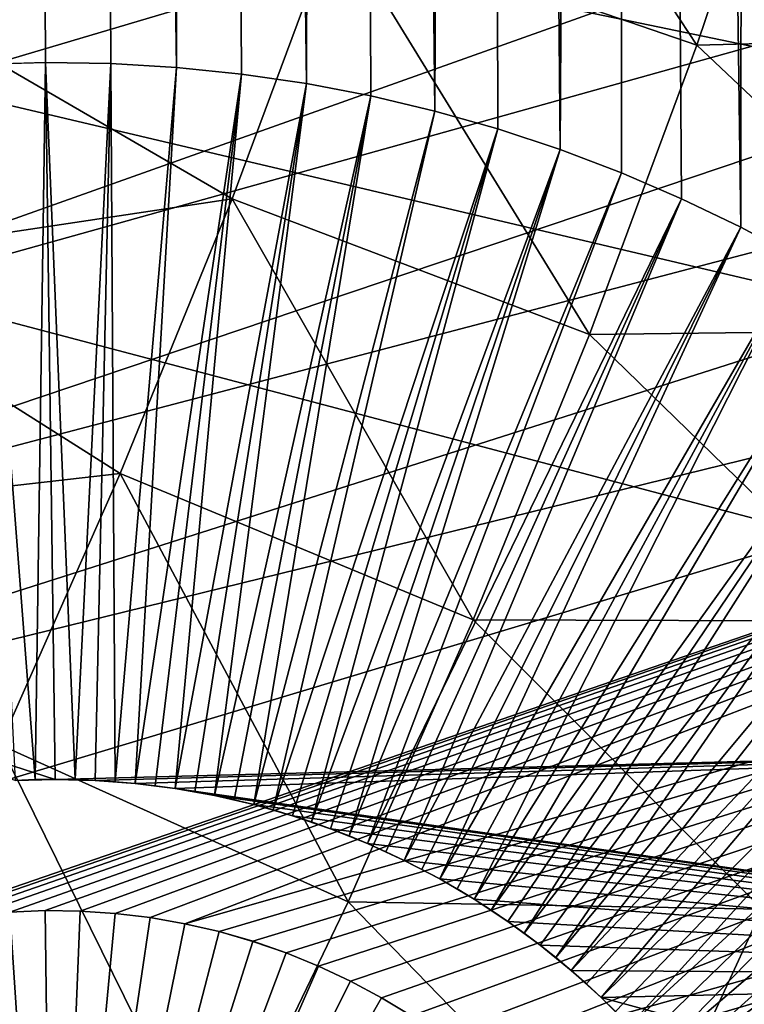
# Model space of a CAD drawing. Header units: millimetres. Extents: x -50 to 50, y -50 to 50.
# Tile 303 of 562: x 23.1 to 25, y -11.3 to -8.7. Entities that reach past the tile are written whole.
import ezdxf

# ---------------------------------------------------------------- set-up
doc = ezdxf.new("R2010")
doc.units = ezdxf.units.MM
doc.header["$LTSCALE"] = 65.185185
for name, color, linetype in [('1', 7, 'CONTINUOUS'), ('12', 7, 'CONTINUOUS'), ('2', 7, 'CONTINUOUS'), ('21', 7, 'CONTINUOUS'), ('37', 7, 'CONTINUOUS'), ('46', 7, 'CONTINUOUS'), ('81', 7, 'CONTINUOUS'), ('82', 7, 'CONTINUOUS'), ('83', 7, 'CONTINUOUS')]:
    doc.layers.add(name, color=color, linetype=linetype)

msp = doc.modelspace()

# ---------------------------------------------------------------- linework, layer by layer
at = {"layer": '1', "color": 7, "linetype": 'Continuous', "true_color": 0xf5f5f5}
for points in [[(23.179, -10.7472), (23.0726, -10.7499), (3, -4.2351), (23.179, -10.7472)], [(27.2459, -10.6406), (23.179, -10.7472), (3, -4.2351), (27.2459, -10.6406)], [(27.9218, -8.714), (27.7115, -9.3614), (3, -4.2351), (27.9218, -8.714)], [(27.7115, -9.3614), (27.4862, -10.0036), (3, -4.2351), (27.7115, -9.3614)], [(27.4862, -10.0036), (27.2459, -10.6406), (3, -4.2351), (27.4862, -10.0036)], [(23.2853, -10.7499), (23.179, -10.7472), (27.2459, -10.6406), (23.2853, -10.7499)], [(23.3914, -10.758), (23.2853, -10.7499), (27.2459, -10.6406), (23.3914, -10.758)], [(23.497, -10.7714), (23.3914, -10.758), (27.2459, -10.6406), (23.497, -10.7714)], [(26.991, -11.2716), (23.497, -10.7714), (27.2459, -10.6406), (26.991, -11.2716)], [(23.6017, -10.7902), (23.497, -10.7714), (26.991, -11.2716), (23.6017, -10.7902)], [(23.7053, -10.8142), (23.6017, -10.7902), (26.991, -11.2716), (23.7053, -10.8142)], [(23.8077, -10.8435), (23.7053, -10.8142), (26.991, -11.2716), (23.8077, -10.8435)], [(23.9083, -10.8779), (23.8077, -10.8435), (26.991, -11.2716), (23.9083, -10.8779)], [(24.0071, -10.9174), (23.9083, -10.8779), (26.991, -11.2716), (24.0071, -10.9174)], [(24.1038, -10.9618), (24.0071, -10.9174), (26.991, -11.2716), (24.1038, -10.9618)], [(24.1981, -11.0111), (24.1038, -10.9618), (26.991, -11.2716), (24.1981, -11.0111)], [(24.2898, -11.0651), (24.1981, -11.0111), (26.991, -11.2716), (24.2898, -11.0651)], [(24.3786, -11.1236), (24.2898, -11.0651), (26.991, -11.2716), (24.3786, -11.1236)], [(24.4644, -11.1866), (24.3786, -11.1236), (26.991, -11.2716), (24.4644, -11.1866)], [(24.5468, -11.2538), (24.4644, -11.1866), (26.991, -11.2716), (24.5468, -11.2538)], [(24.6258, -11.3251), (24.5468, -11.2538), (26.991, -11.2716), (24.6258, -11.3251)], [(26.7214, -11.8967), (24.6258, -11.3251), (26.991, -11.2716), (26.7214, -11.8967)], [(24.701, -11.4004), (24.6258, -11.3251), (26.7214, -11.8967), (24.701, -11.4004)]]:
    msp.add_3dface(points, dxfattribs=at)
at = {"layer": '12', "color": 7, "linetype": 'Continuous', "true_color": 0xf5f5f5}
for points in [[(23.0726, -10.7499), (23.179, -10.7472), (23.1257, -10.7479, 2.4), (23.0726, -10.7499)], [(23.0726, -10.7499, 2.4), (23.0726, -10.7499), (23.1257, -10.7479, 2.4), (23.0726, -10.7499, 2.4)], [(23.1257, -10.7479, 2.4), (23.179, -10.7472), (23.1789, -10.7472, 2.4), (23.1257, -10.7479, 2.4)], [(23.1789, -10.7472, 2.4), (23.179, -10.7472), (23.2321, -10.7479, 2.4), (23.1789, -10.7472, 2.4)], [(23.179, -10.7472), (23.2853, -10.7499), (23.2321, -10.7479, 2.4), (23.179, -10.7472)], [(23.2321, -10.7479, 2.4), (23.2853, -10.7499), (23.2853, -10.7499, 2.4), (23.2321, -10.7479, 2.4)], [(23.2853, -10.7499, 2.4), (23.2853, -10.7499), (23.3384, -10.7533, 2.4), (23.2853, -10.7499, 2.4)], [(23.2853, -10.7499), (23.3914, -10.758), (23.3384, -10.7533, 2.4), (23.2853, -10.7499)], [(23.3384, -10.7533, 2.4), (23.3914, -10.758), (23.3914, -10.758, 2.4), (23.3384, -10.7533, 2.4)], [(23.3914, -10.758), (23.497, -10.7714), (23.4442, -10.764, 2.4), (23.3914, -10.758)], [(23.3914, -10.758, 2.4), (23.3914, -10.758), (23.4442, -10.764, 2.4), (23.3914, -10.758, 2.4)], [(23.4442, -10.764, 2.4), (23.497, -10.7714), (23.4969, -10.7714, 2.4), (23.4442, -10.764, 2.4)], [(23.4969, -10.7714, 2.4), (23.497, -10.7714), (23.5494, -10.7801, 2.4), (23.4969, -10.7714, 2.4)], [(23.497, -10.7714), (23.6017, -10.7902), (23.5494, -10.7801, 2.4), (23.497, -10.7714)], [(23.5494, -10.7801, 2.4), (23.6017, -10.7902), (23.6017, -10.7902, 2.4), (23.5494, -10.7801, 2.4)], [(23.6017, -10.7902), (23.7053, -10.8142), (23.6536, -10.8015, 2.4), (23.6017, -10.7902)], [(23.6017, -10.7902, 2.4), (23.6017, -10.7902), (23.6536, -10.8015, 2.4), (23.6017, -10.7902, 2.4)], [(23.6536, -10.8015, 2.4), (23.7053, -10.8142), (23.7053, -10.8142, 2.4), (23.6536, -10.8015, 2.4)], [(23.7053, -10.8142), (23.8077, -10.8435), (23.7566, -10.8282, 2.4), (23.7053, -10.8142)], [(23.7053, -10.8142, 2.4), (23.7053, -10.8142), (23.7566, -10.8282, 2.4), (23.7053, -10.8142, 2.4)], [(23.7566, -10.8282, 2.4), (23.8077, -10.8435), (23.8076, -10.8435, 2.4), (23.7566, -10.8282, 2.4)], [(23.8076, -10.8435, 2.4), (23.8077, -10.8435), (23.8582, -10.8601, 2.4), (23.8076, -10.8435, 2.4)], [(23.8077, -10.8435), (23.9083, -10.8779), (23.8582, -10.8601, 2.4), (23.8077, -10.8435)], [(23.8582, -10.8601, 2.4), (23.9083, -10.8779), (23.9083, -10.8779, 2.4), (23.8582, -10.8601, 2.4)], [(23.9083, -10.8779, 2.4), (23.9083, -10.8779), (23.9579, -10.897, 2.4), (23.9083, -10.8779, 2.4)], [(23.9083, -10.8779), (24.0071, -10.9174), (23.9579, -10.897, 2.4), (23.9083, -10.8779)], [(23.9579, -10.897, 2.4), (24.0071, -10.9174), (24.0071, -10.9174, 2.4), (23.9579, -10.897, 2.4)], [(24.0071, -10.9174), (24.1038, -10.9618), (24.0557, -10.939, 2.4), (24.0071, -10.9174)], [(24.0071, -10.9174, 2.4), (24.0071, -10.9174), (24.0557, -10.939, 2.4), (24.0071, -10.9174, 2.4)], [(24.0557, -10.939, 2.4), (24.1038, -10.9618), (24.1038, -10.9618, 2.4), (24.0557, -10.939, 2.4)], [(24.1038, -10.9618), (24.1981, -11.0111), (24.1512, -10.9858, 2.4), (24.1038, -10.9618)], [(24.1038, -10.9618, 2.4), (24.1038, -10.9618), (24.1512, -10.9858, 2.4), (24.1038, -10.9618, 2.4)], [(24.1512, -10.9858, 2.4), (24.1981, -11.0111), (24.1981, -11.0111, 2.4), (24.1512, -10.9858, 2.4)], [(24.1981, -11.0111), (24.2898, -11.0651), (24.2443, -11.0375, 2.4), (24.1981, -11.0111)], [(24.1981, -11.0111, 2.4), (24.1981, -11.0111), (24.2443, -11.0375, 2.4), (24.1981, -11.0111, 2.4)], [(24.2443, -11.0375, 2.4), (24.2898, -11.0651), (24.2898, -11.065, 2.4), (24.2443, -11.0375, 2.4)], [(24.2898, -11.065, 2.4), (24.2898, -11.0651), (24.3346, -11.0937, 2.4), (24.2898, -11.065, 2.4)], [(24.2898, -11.0651), (24.3786, -11.1236), (24.3346, -11.0937, 2.4), (24.2898, -11.0651)], [(24.3346, -11.0937, 2.4), (24.3786, -11.1236), (24.3786, -11.1236, 2.4), (24.3346, -11.0937, 2.4)], [(24.3786, -11.1236), (24.4644, -11.1866), (24.4219, -11.1545, 2.4), (24.3786, -11.1236)], [(24.3786, -11.1236, 2.4), (24.3786, -11.1236), (24.4219, -11.1545, 2.4), (24.3786, -11.1236, 2.4)], [(24.4219, -11.1545, 2.4), (24.4644, -11.1866), (24.4644, -11.1866, 2.4), (24.4219, -11.1545, 2.4)], [(24.4644, -11.1866), (24.5468, -11.2538), (24.506, -11.2197, 2.4), (24.4644, -11.1866)], [(24.4644, -11.1866, 2.4), (24.4644, -11.1866), (24.506, -11.2197, 2.4), (24.4644, -11.1866, 2.4)], [(24.506, -11.2197, 2.4), (24.5468, -11.2538), (24.5468, -11.2538, 2.4), (24.506, -11.2197, 2.4)], [(24.5468, -11.2538), (24.6258, -11.3251), (24.5868, -11.289, 2.4), (24.5468, -11.2538)], [(24.5468, -11.2538, 2.4), (24.5468, -11.2538), (24.5868, -11.289, 2.4), (24.5468, -11.2538, 2.4)], [(24.5868, -11.289, 2.4), (24.6258, -11.3251), (24.6258, -11.3251, 2.4), (24.5868, -11.289, 2.4)], [(24.6258, -11.3251, 2.4), (24.6258, -11.3251), (24.6639, -11.3623, 2.4), (24.6258, -11.3251, 2.4)], [(24.6258, -11.3251), (24.701, -11.4004), (24.6639, -11.3623, 2.4), (24.6258, -11.3251)]]:
    msp.add_3dface(points, dxfattribs=at)
at = {"layer": '2', "color": 7, "linetype": 'Continuous', "true_color": 0xf5f5f5}
for points in [[(23.1048, 17.9369, 4.3), (22.6846, 18.4654, 4.3), (22.9793, -8.8522, 4.3), (23.1048, 17.9369, 4.3)], [(23.1531, -8.8473, 4.3), (23.1048, 17.9369, 4.3), (22.9793, -8.8522, 4.3), (23.1531, -8.8473, 4.3)], [(23.3268, -8.8499, 4.3), (23.1048, 17.9369, 4.3), (23.1531, -8.8473, 4.3), (23.3268, -8.8499, 4.3)], [(23.5003, -8.8601, 4.3), (23.1048, 17.9369, 4.3), (23.3268, -8.8499, 4.3), (23.5003, -8.8601, 4.3)], [(23.5127, 17.3988, 4.3), (23.1048, 17.9369, 4.3), (23.5003, -8.8601, 4.3), (23.5127, 17.3988, 4.3)], [(23.6732, -8.8779, 4.3), (23.5127, 17.3988, 4.3), (23.5003, -8.8601, 4.3), (23.6732, -8.8779, 4.3)], [(23.8452, -8.9031, 4.3), (23.5127, 17.3988, 4.3), (23.6732, -8.8779, 4.3), (23.8452, -8.9031, 4.3)], [(23.9079, 16.8515, 4.3), (23.5127, 17.3988, 4.3), (23.8452, -8.9031, 4.3), (23.9079, 16.8515, 4.3)], [(24.0159, -8.9357, 4.3), (23.9079, 16.8515, 4.3), (23.8452, -8.9031, 4.3), (24.0159, -8.9357, 4.3)], [(24.185, -8.9758, 4.3), (23.9079, 16.8515, 4.3), (24.0159, -8.9357, 4.3), (24.185, -8.9758, 4.3)], [(24.2906, 16.2951, 4.3), (23.9079, 16.8515, 4.3), (24.185, -8.9758, 4.3), (24.2906, 16.2951, 4.3)], [(24.3523, -9.0231, 4.3), (24.2906, 16.2951, 4.3), (24.185, -8.9758, 4.3), (24.3523, -9.0231, 4.3)], [(24.5172, -9.0777, 4.3), (24.2906, 16.2951, 4.3), (24.3523, -9.0231, 4.3), (24.5172, -9.0777, 4.3)], [(24.6602, 15.7302, 4.3), (24.2906, 16.2951, 4.3), (24.5172, -9.0777, 4.3), (24.6602, 15.7302, 4.3)], [(24.6797, -9.1394, 4.3), (24.6602, 15.7302, 4.3), (24.5172, -9.0777, 4.3), (24.6797, -9.1394, 4.3)], [(24.8394, -9.2081, 4.3), (24.6602, 15.7302, 4.3), (24.6797, -9.1394, 4.3), (24.8394, -9.2081, 4.3)], [(24.9959, -9.2837, 4.3), (24.6602, 15.7302, 4.3), (24.8394, -9.2081, 4.3), (24.9959, -9.2837, 4.3)], [(25.0167, 15.1567, 4.3), (24.6602, 15.7302, 4.3), (24.9959, -9.2837, 4.3), (25.0167, 15.1567, 4.3)], [(25.149, -9.366, 4.3), (25.0167, 15.1567, 4.3), (24.9959, -9.2837, 4.3), (25.149, -9.366, 4.3)]]:
    msp.add_3dface(points, dxfattribs=at)
at = {"layer": '21', "color": 7, "linetype": 'Continuous', "true_color": 0xf5f5f5}
for points in [[(23.1531, -8.8473, 4.3), (22.9793, -8.8522, 4.3), (23.1257, -10.7479, 2.4), (23.1531, -8.8473, 4.3)], [(22.9793, -8.8522, 4.3), (23.0726, -10.7499, 2.4), (23.1257, -10.7479, 2.4), (22.9793, -8.8522, 4.3)], [(23.1531, -8.8473, 4.3), (23.1257, -10.7479, 2.4), (23.1789, -10.7472, 2.4), (23.1531, -8.8473, 4.3)], [(23.1531, -8.8473, 4.3), (23.1789, -10.7472, 2.4), (23.2321, -10.7479, 2.4), (23.1531, -8.8473, 4.3)], [(23.3268, -8.8499, 4.3), (23.1531, -8.8473, 4.3), (23.2321, -10.7479, 2.4), (23.3268, -8.8499, 4.3)], [(23.3268, -8.8499, 4.3), (23.2321, -10.7479, 2.4), (23.2853, -10.7499, 2.4), (23.3268, -8.8499, 4.3)], [(23.3268, -8.8499, 4.3), (23.2853, -10.7499, 2.4), (23.3384, -10.7533, 2.4), (23.3268, -8.8499, 4.3)], [(23.5003, -8.8601, 4.3), (23.3268, -8.8499, 4.3), (23.3384, -10.7533, 2.4), (23.5003, -8.8601, 4.3)], [(23.5003, -8.8601, 4.3), (23.3384, -10.7533, 2.4), (23.3914, -10.758, 2.4), (23.5003, -8.8601, 4.3)], [(23.6732, -8.8779, 4.3), (23.5003, -8.8601, 4.3), (23.3914, -10.758, 2.4), (23.6732, -8.8779, 4.3)], [(23.6732, -8.8779, 4.3), (23.3914, -10.758, 2.4), (23.4442, -10.764, 2.4), (23.6732, -8.8779, 4.3)], [(23.6732, -8.8779, 4.3), (23.4442, -10.764, 2.4), (23.4969, -10.7714, 2.4), (23.6732, -8.8779, 4.3)], [(23.8452, -8.9031, 4.3), (23.6732, -8.8779, 4.3), (23.4969, -10.7714, 2.4), (23.8452, -8.9031, 4.3)], [(23.8452, -8.9031, 4.3), (23.4969, -10.7714, 2.4), (23.5494, -10.7801, 2.4), (23.8452, -8.9031, 4.3)], [(23.8452, -8.9031, 4.3), (23.5494, -10.7801, 2.4), (23.6017, -10.7902, 2.4), (23.8452, -8.9031, 4.3)], [(24.0159, -8.9357, 4.3), (23.8452, -8.9031, 4.3), (23.6017, -10.7902, 2.4), (24.0159, -8.9357, 4.3)], [(24.0159, -8.9357, 4.3), (23.6017, -10.7902, 2.4), (23.6536, -10.8015, 2.4), (24.0159, -8.9357, 4.3)], [(24.0159, -8.9357, 4.3), (23.6536, -10.8015, 2.4), (23.7053, -10.8142, 2.4), (24.0159, -8.9357, 4.3)], [(24.185, -8.9758, 4.3), (24.0159, -8.9357, 4.3), (23.7053, -10.8142, 2.4), (24.185, -8.9758, 4.3)], [(24.185, -8.9758, 4.3), (23.7053, -10.8142, 2.4), (23.7566, -10.8282, 2.4), (24.185, -8.9758, 4.3)], [(24.3523, -9.0231, 4.3), (24.185, -8.9758, 4.3), (23.7566, -10.8282, 2.4), (24.3523, -9.0231, 4.3)], [(24.3523, -9.0231, 4.3), (23.7566, -10.8282, 2.4), (23.8076, -10.8435, 2.4), (24.3523, -9.0231, 4.3)], [(24.3523, -9.0231, 4.3), (23.8076, -10.8435, 2.4), (23.8582, -10.8601, 2.4), (24.3523, -9.0231, 4.3)], [(24.5172, -9.0777, 4.3), (24.3523, -9.0231, 4.3), (23.8582, -10.8601, 2.4), (24.5172, -9.0777, 4.3)], [(24.5172, -9.0777, 4.3), (23.8582, -10.8601, 2.4), (23.9083, -10.8779, 2.4), (24.5172, -9.0777, 4.3)], [(24.5172, -9.0777, 4.3), (23.9083, -10.8779, 2.4), (23.9579, -10.897, 2.4), (24.5172, -9.0777, 4.3)], [(24.6797, -9.1394, 4.3), (24.5172, -9.0777, 4.3), (23.9579, -10.897, 2.4), (24.6797, -9.1394, 4.3)], [(24.6797, -9.1394, 4.3), (23.9579, -10.897, 2.4), (24.0071, -10.9174, 2.4), (24.6797, -9.1394, 4.3)], [(24.8394, -9.2081, 4.3), (24.6797, -9.1394, 4.3), (24.0071, -10.9174, 2.4), (24.8394, -9.2081, 4.3)], [(24.8394, -9.2081, 4.3), (24.0071, -10.9174, 2.4), (24.0557, -10.939, 2.4), (24.8394, -9.2081, 4.3)], [(24.8394, -9.2081, 4.3), (24.0557, -10.939, 2.4), (24.1038, -10.9618, 2.4), (24.8394, -9.2081, 4.3)], [(24.9959, -9.2837, 4.3), (24.8394, -9.2081, 4.3), (24.1038, -10.9618, 2.4), (24.9959, -9.2837, 4.3)], [(24.9959, -9.2837, 4.3), (24.1038, -10.9618, 2.4), (24.1512, -10.9858, 2.4), (24.9959, -9.2837, 4.3)], [(24.9959, -9.2837, 4.3), (24.1512, -10.9858, 2.4), (24.1981, -11.0111, 2.4), (24.9959, -9.2837, 4.3)], [(25.149, -9.366, 4.3), (24.9959, -9.2837, 4.3), (24.1981, -11.0111, 2.4), (25.149, -9.366, 4.3)], [(25.149, -9.366, 4.3), (24.1981, -11.0111, 2.4), (24.2443, -11.0375, 2.4), (25.149, -9.366, 4.3)], [(25.149, -9.366, 4.3), (24.2443, -11.0375, 2.4), (24.2898, -11.065, 2.4), (25.149, -9.366, 4.3)], [(25.2983, -9.4548, 4.3), (25.149, -9.366, 4.3), (24.2898, -11.065, 2.4), (25.2983, -9.4548, 4.3)], [(25.2983, -9.4548, 4.3), (24.2898, -11.065, 2.4), (24.3346, -11.0937, 2.4), (25.2983, -9.4548, 4.3)], [(25.4437, -9.5501, 4.3), (25.2983, -9.4548, 4.3), (24.3346, -11.0937, 2.4), (25.4437, -9.5501, 4.3)], [(25.4437, -9.5501, 4.3), (24.3346, -11.0937, 2.4), (24.3786, -11.1236, 2.4), (25.4437, -9.5501, 4.3)], [(25.4437, -9.5501, 4.3), (24.3786, -11.1236, 2.4), (24.4219, -11.1545, 2.4), (25.4437, -9.5501, 4.3)], [(25.5848, -9.6516, 4.3), (25.4437, -9.5501, 4.3), (24.4219, -11.1545, 2.4), (25.5848, -9.6516, 4.3)], [(25.5848, -9.6516, 4.3), (24.4219, -11.1545, 2.4), (24.4644, -11.1866, 2.4), (25.5848, -9.6516, 4.3)], [(25.5848, -9.6516, 4.3), (24.4644, -11.1866, 2.4), (24.506, -11.2197, 2.4), (25.5848, -9.6516, 4.3)], [(25.7213, -9.7591, 4.3), (25.5848, -9.6516, 4.3), (24.506, -11.2197, 2.4), (25.7213, -9.7591, 4.3)], [(25.7213, -9.7591, 4.3), (24.506, -11.2197, 2.4), (24.5468, -11.2538, 2.4), (25.7213, -9.7591, 4.3)], [(25.8531, -9.8725, 4.3), (25.7213, -9.7591, 4.3), (24.5468, -11.2538, 2.4), (25.8531, -9.8725, 4.3)], [(25.8531, -9.8725, 4.3), (24.5468, -11.2538, 2.4), (24.5868, -11.289, 2.4), (25.8531, -9.8725, 4.3)], [(25.8531, -9.8725, 4.3), (24.5868, -11.289, 2.4), (24.6258, -11.3251, 2.4), (25.8531, -9.8725, 4.3)], [(25.9798, -9.9914, 4.3), (25.8531, -9.8725, 4.3), (24.6258, -11.3251, 2.4), (25.9798, -9.9914, 4.3)], [(25.9798, -9.9914, 4.3), (24.6258, -11.3251, 2.4), (24.6639, -11.3623, 2.4), (25.9798, -9.9914, 4.3)], [(25.9798, -9.9914, 4.3), (24.6639, -11.3623, 2.4), (24.701, -11.4004, 2.4), (25.9798, -9.9914, 4.3)], [(26.1012, -10.1158, 4.3), (25.9798, -9.9914, 4.3), (24.701, -11.4004, 2.4), (26.1012, -10.1158, 4.3)], [(26.1012, -10.1158, 4.3), (24.701, -11.4004, 2.4), (24.7372, -11.4394, 2.4), (26.1012, -10.1158, 4.3)], [(26.1012, -10.1158, 4.3), (24.7372, -11.4394, 2.4), (24.7724, -11.4793, 2.4), (26.1012, -10.1158, 4.3)], [(26.2171, -10.2453, 4.3), (26.1012, -10.1158, 4.3), (24.7724, -11.4793, 2.4), (26.2171, -10.2453, 4.3)], [(26.2171, -10.2453, 4.3), (24.7724, -11.4793, 2.4), (24.8065, -11.5201, 2.4), (26.2171, -10.2453, 4.3)], [(26.3273, -10.3798, 4.3), (26.2171, -10.2453, 4.3), (24.8065, -11.5201, 2.4), (26.3273, -10.3798, 4.3)], [(26.3273, -10.3798, 4.3), (24.8065, -11.5201, 2.4), (24.8396, -11.5618, 2.4), (26.3273, -10.3798, 4.3)], [(26.3273, -10.3798, 4.3), (24.8396, -11.5618, 2.4), (24.8716, -11.6042, 2.4), (26.3273, -10.3798, 4.3)], [(26.4315, -10.5189, 4.3), (26.3273, -10.3798, 4.3), (24.8716, -11.6042, 2.4), (26.4315, -10.5189, 4.3)], [(26.4315, -10.5189, 4.3), (24.8716, -11.6042, 2.4), (24.9026, -11.6475, 2.4), (26.4315, -10.5189, 4.3)], [(26.4315, -10.5189, 4.3), (24.9026, -11.6475, 2.4), (24.9324, -11.6916, 2.4), (26.4315, -10.5189, 4.3)], [(26.5295, -10.6623, 4.3), (26.4315, -10.5189, 4.3), (24.9324, -11.6916, 2.4), (26.5295, -10.6623, 4.3)], [(26.5295, -10.6623, 4.3), (24.9324, -11.6916, 2.4), (24.9611, -11.7364, 2.4), (26.5295, -10.6623, 4.3)], [(26.6213, -10.81, 4.3), (26.5295, -10.6623, 4.3), (24.9611, -11.7364, 2.4), (26.6213, -10.81, 4.3)], [(26.6213, -10.81, 4.3), (24.9611, -11.7364, 2.4), (24.9887, -11.7819, 2.4), (26.6213, -10.81, 4.3)], [(26.6213, -10.81, 4.3), (24.9887, -11.7819, 2.4), (25.0151, -11.8281, 2.4), (26.6213, -10.81, 4.3)]]:
    msp.add_3dface(points, dxfattribs=at)
at = {"layer": '37', "color": 15, "linetype": 'Continuous', "true_color": 0xaf503c}
for points in [[(24.1727, -7.7262, -13.133), (24.8794, -8.8015, -12.7621), (23.9217, -8.4714, -13.133), (24.1727, -7.7262, -13.133)], [(25.14, -8.0269, -12.7621), (24.8794, -8.8015, -12.7621), (24.1727, -7.7262, -13.133), (25.14, -8.0269, -12.7621)], [(25.14, -8.0269, -12.7621), (25.9551, -8.7736, -12.3767), (24.8794, -8.8015, -12.7621), (25.14, -8.0269, -12.7621)], [(23.9217, -8.4714, -13.133), (23.6477, -9.2085, -13.133), (22.7561, -8.6908, -13.4894), (23.9217, -8.4714, -13.133)], [(23.9217, -8.4714, -13.133), (24.5948, -9.5677, -12.7621), (23.6477, -9.2085, -13.133), (23.9217, -8.4714, -13.133)], [(24.8794, -8.8015, -12.7621), (24.5948, -9.5677, -12.7621), (23.9217, -8.4714, -13.133), (24.8794, -8.8015, -12.7621)], [(22.7561, -8.6908, -13.4894), (23.6477, -9.2085, -13.133), (22.4788, -9.3847, -13.4894), (22.7561, -8.6908, -13.4894)], [(25.9551, -8.7736, -12.3767), (25.6776, -9.5551, -12.3767), (24.8794, -8.8015, -12.7621), (25.9551, -8.7736, -12.3767)], [(24.8794, -8.8015, -12.7621), (25.6776, -9.5551, -12.3767), (24.5948, -9.5677, -12.7621), (24.8794, -8.8015, -12.7621)], [(23.6477, -9.2085, -13.133), (23.351, -9.9367, -13.133), (22.4788, -9.3847, -13.4894), (23.6477, -9.2085, -13.133)], [(23.6477, -9.2085, -13.133), (24.2867, -10.3247, -12.7621), (23.351, -9.9367, -13.133), (23.6477, -9.2085, -13.133)], [(24.5948, -9.5677, -12.7621), (24.2867, -10.3247, -12.7621), (23.6477, -9.2085, -13.133), (24.5948, -9.5677, -12.7621)], [(22.4788, -9.3847, -13.4894), (23.351, -9.9367, -13.133), (22.1804, -10.0697, -13.4894), (22.4788, -9.3847, -13.4894)], [(24.5948, -9.5677, -12.7621), (25.3766, -10.3278, -12.3767), (24.2867, -10.3247, -12.7621), (24.5948, -9.5677, -12.7621)], [(25.6776, -9.5551, -12.3767), (25.3766, -10.3278, -12.3767), (24.5948, -9.5677, -12.7621), (25.6776, -9.5551, -12.3767)], [(23.351, -9.9367, -13.133), (23.0319, -10.6554, -13.133), (22.1804, -10.0697, -13.4894), (23.351, -9.9367, -13.133)], [(23.351, -9.9367, -13.133), (23.9553, -11.0717, -12.7621), (23.0319, -10.6554, -13.133), (23.351, -9.9367, -13.133)], [(24.2867, -10.3247, -12.7621), (23.9553, -11.0717, -12.7621), (23.351, -9.9367, -13.133), (24.2867, -10.3247, -12.7621)], [(24.2867, -10.3247, -12.7621), (25.0524, -11.091, -12.3767), (23.9553, -11.0717, -12.7621), (24.2867, -10.3247, -12.7621)], [(25.3766, -10.3278, -12.3767), (25.0524, -11.091, -12.3767), (24.2867, -10.3247, -12.7621), (25.3766, -10.3278, -12.3767)], [(23.0319, -10.6554, -13.133), (23.601, -11.8082, -12.7621), (22.6907, -11.3638, -13.133), (23.0319, -10.6554, -13.133)], [(23.9553, -11.0717, -12.7621), (23.601, -11.8082, -12.7621), (23.0319, -10.6554, -13.133), (23.9553, -11.0717, -12.7621)], [(23.9553, -11.0717, -12.7621), (24.7053, -11.8441, -12.3767), (23.601, -11.8082, -12.7621), (23.9553, -11.0717, -12.7621)], [(25.0524, -11.091, -12.3767), (24.7053, -11.8441, -12.3767), (23.9553, -11.0717, -12.7621), (25.0524, -11.091, -12.3767)], [(25.0524, -11.091, -12.3767), (25.8014, -11.8669, -11.977), (24.7053, -11.8441, -12.3767), (25.0524, -11.091, -12.3767)]]:
    msp.add_3dface(points, dxfattribs=at)
at = {"layer": '46', "color": 15, "linetype": 'Continuous', "true_color": 0xaf503c}
for points in [[(21.9047, -9.676), (30.2639, -6.7014), (22.1467, -9.1087), (21.9047, -9.676)], [(30.1046, -7.3837), (30.2639, -6.7014), (21.9047, -9.676), (30.1046, -7.3837)], [(22.1467, -9.1087), (30.2639, -6.7014), (22.3739, -8.5354), (22.1467, -9.1087)], [(21.6482, -10.2368), (30.1046, -7.3837), (21.9047, -9.676), (21.6482, -10.2368)], [(29.93, -8.0622), (30.1046, -7.3837), (21.6482, -10.2368), (29.93, -8.0622)], [(21.3774, -10.7909), (29.93, -8.0622), (21.6482, -10.2368), (21.3774, -10.7909)], [(29.7401, -8.7366), (29.93, -8.0622), (21.3774, -10.7909), (29.7401, -8.7366)], [(29.7401, -8.7366), (21.0924, -11.3378), (22.6925, -11.1627), (29.7401, -8.7366)], [(21.0924, -11.3378), (29.7401, -8.7366), (21.3774, -10.7909), (21.0924, -11.3378)], [(22.7827, -11.1394), (29.7401, -8.7366), (22.6925, -11.1627), (22.7827, -11.1394)], [(22.874, -11.121), (29.7401, -8.7366), (22.7827, -11.1394), (22.874, -11.121)], [(22.9662, -11.1074), (29.7401, -8.7366), (22.874, -11.121), (22.9662, -11.1074)], [(23.059, -11.0988), (29.7401, -8.7366), (22.9662, -11.1074), (23.059, -11.0988)], [(23.1521, -11.0951), (29.7401, -8.7366), (23.059, -11.0988), (23.1521, -11.0951)], [(23.2452, -11.0963), (29.7401, -8.7366), (23.1521, -11.0951), (23.2452, -11.0963)], [(23.3382, -11.1026), (29.7401, -8.7366), (23.2452, -11.0963), (23.3382, -11.1026)], [(23.4307, -11.1137), (29.7401, -8.7366), (23.3382, -11.1026), (23.4307, -11.1137)], [(23.5225, -11.1298), (29.7401, -8.7366), (23.4307, -11.1137), (23.5225, -11.1298)], [(29.535, -9.4065), (29.7401, -8.7366), (23.5225, -11.1298), (29.535, -9.4065)], [(23.6133, -11.1507), (29.535, -9.4065), (23.5225, -11.1298), (23.6133, -11.1507)], [(23.7028, -11.1764), (29.535, -9.4065), (23.6133, -11.1507), (23.7028, -11.1764)], [(23.7909, -11.2069), (29.535, -9.4065), (23.7028, -11.1764), (23.7909, -11.2069)], [(23.8772, -11.242), (29.535, -9.4065), (23.7909, -11.2069), (23.8772, -11.242)], [(23.9615, -11.2817), (29.535, -9.4065), (23.8772, -11.242), (23.9615, -11.2817)], [(24.0436, -11.3258), (29.535, -9.4065), (23.9615, -11.2817), (24.0436, -11.3258)], [(24.1232, -11.3741), (29.535, -9.4065), (24.0436, -11.3258), (24.1232, -11.3741)], [(24.2001, -11.4267), (29.535, -9.4065), (24.1232, -11.3741), (24.2001, -11.4267)], [(24.2741, -11.4833), (29.535, -9.4065), (24.2001, -11.4267), (24.2741, -11.4833)], [(29.3148, -10.0717), (29.535, -9.4065), (24.2741, -11.4833), (29.3148, -10.0717)], [(24.345, -11.5437), (29.3148, -10.0717), (24.2741, -11.4833), (24.345, -11.5437)], [(24.4127, -11.6078), (29.3148, -10.0717), (24.345, -11.5437), (24.4127, -11.6078)], [(24.4767, -11.6755), (29.3148, -10.0717), (24.4127, -11.6078), (24.4767, -11.6755)], [(24.5371, -11.7464), (29.3148, -10.0717), (24.4767, -11.6755), (24.5371, -11.7464)], [(24.5937, -11.8205), (29.3148, -10.0717), (24.5371, -11.7464), (24.5937, -11.8205)], [(24.6462, -11.8974), (29.3148, -10.0717), (24.5937, -11.8205), (24.6462, -11.8974)], [(24.6945, -11.9771), (29.3148, -10.0717), (24.6462, -11.8974), (24.6945, -11.9771)], [(29.0797, -10.7316), (29.3148, -10.0717), (24.6945, -11.9771), (29.0797, -10.7316)], [(24.7386, -12.0592), (29.0797, -10.7316), (24.6945, -11.9771), (24.7386, -12.0592)], [(24.7781, -12.1435), (29.0797, -10.7316), (24.7386, -12.0592), (24.7781, -12.1435)], [(24.8132, -12.2299), (29.0797, -10.7316), (24.7781, -12.1435), (24.8132, -12.2299)], [(24.8436, -12.3179), (29.0797, -10.7316), (24.8132, -12.2299), (24.8436, -12.3179)], [(24.8693, -12.4075), (29.0797, -10.7316), (24.8436, -12.3179), (24.8693, -12.4075)], [(24.8902, -12.4983), (29.0797, -10.7316), (24.8693, -12.4075), (24.8902, -12.4983)], [(28.8296, -11.3862), (29.0797, -10.7316), (24.8902, -12.4983), (28.8296, -11.3862)]]:
    msp.add_3dface(points, dxfattribs=at)
at = {"layer": '81', "color": 15, "linetype": 'Continuous', "true_color": 0xaf503c}
for points in [[(22.874, -11.121, -7), (23.1748, -12.8449, -8.0515), (22.9662, -11.1074, -7), (22.874, -11.121, -7)], [(22.9662, -11.1074, -7), (23.1748, -12.8449, -8.0515), (23.059, -11.0988, -7), (22.9662, -11.1074, -7)], [(23.059, -11.0988, -7), (23.1748, -12.8449, -8.0515), (23.1521, -11.0951, -7), (23.059, -11.0988, -7)], [(23.1521, -11.0951, -7), (23.1748, -12.8449, -8.0515), (23.2452, -11.0963, -7), (23.1521, -11.0951, -7)], [(23.2452, -11.0963, -7), (23.1748, -12.8449, -8.0515), (23.3382, -11.1026, -7), (23.2452, -11.0963, -7)], [(23.3382, -11.1026, -7), (23.1748, -12.8449, -8.0515), (23.4307, -11.1137, -7), (23.3382, -11.1026, -7)], [(23.4307, -11.1137, -7), (23.1748, -12.8449, -8.0515), (23.5225, -11.1298, -7), (23.4307, -11.1137, -7)], [(22.6925, -11.1627, -7), (23.1748, -12.8449, -8.0515), (22.7827, -11.1394, -7), (22.6925, -11.1627, -7)], [(22.7827, -11.1394, -7), (23.1748, -12.8449, -8.0515), (22.874, -11.121, -7), (22.7827, -11.1394, -7)], [(23.5225, -11.1298, -7), (23.1748, -12.8449, -8.0515), (23.6133, -11.1507, -7), (23.5225, -11.1298, -7)], [(23.6133, -11.1507, -7), (23.1748, -12.8449, -8.0515), (23.7028, -11.1765, -7), (23.6133, -11.1507, -7)], [(23.7028, -11.1765, -7), (23.1748, -12.8449, -8.0515), (23.7909, -11.2069, -7), (23.7028, -11.1765, -7)], [(23.7909, -11.2069, -7), (23.1748, -12.8449, -8.0515), (23.8772, -11.242, -7), (23.7909, -11.2069, -7)], [(23.8772, -11.242, -7), (23.1748, -12.8449, -8.0515), (23.9615, -11.2817, -7), (23.8772, -11.242, -7)], [(23.9615, -11.2817, -7), (23.1748, -12.8449, -8.0515), (24.0436, -11.3258, -7), (23.9615, -11.2817, -7)], [(24.0436, -11.3258, -7), (23.1748, -12.8449, -8.0515), (24.1232, -11.3741, -7), (24.0436, -11.3258, -7)]]:
    msp.add_3dface(points, dxfattribs=at)
at = {"layer": '82', "color": 15, "linetype": 'Continuous', "true_color": 0xaf503c}
for points in [[(23.1521, -11.0951), (23.059, -11.0988), (23.1521, -11.0951, -7), (23.1521, -11.0951)], [(23.059, -11.0988), (23.059, -11.0988, -7), (23.1521, -11.0951, -7), (23.059, -11.0988)], [(23.2452, -11.0963), (23.1521, -11.0951), (23.2452, -11.0963, -7), (23.2452, -11.0963)], [(23.1521, -11.0951), (23.1521, -11.0951, -7), (23.2452, -11.0963, -7), (23.1521, -11.0951)], [(23.2452, -11.0963), (23.2452, -11.0963, -7), (23.3382, -11.1026, -7), (23.2452, -11.0963)], [(23.3382, -11.1026), (23.2452, -11.0963), (23.3382, -11.1026, -7), (23.3382, -11.1026)], [(23.3382, -11.1026), (23.3382, -11.1026, -7), (23.4307, -11.1137, -7), (23.3382, -11.1026)], [(23.4307, -11.1137), (23.3382, -11.1026), (23.4307, -11.1137, -7), (23.4307, -11.1137)], [(23.5225, -11.1298), (23.4307, -11.1137), (23.5225, -11.1298, -7), (23.5225, -11.1298)], [(23.4307, -11.1137), (23.4307, -11.1137, -7), (23.5225, -11.1298, -7), (23.4307, -11.1137)], [(23.6133, -11.1507), (23.5225, -11.1298), (23.6133, -11.1507, -7), (23.6133, -11.1507)], [(23.5225, -11.1298), (23.5225, -11.1298, -7), (23.6133, -11.1507, -7), (23.5225, -11.1298)], [(23.7028, -11.1764), (23.6133, -11.1507), (23.7028, -11.1765, -7), (23.7028, -11.1764)], [(23.6133, -11.1507), (23.6133, -11.1507, -7), (23.7028, -11.1765, -7), (23.6133, -11.1507)], [(23.7909, -11.2069), (23.7028, -11.1764), (23.7909, -11.2069, -7), (23.7909, -11.2069)], [(23.7028, -11.1764), (23.7028, -11.1765, -7), (23.7909, -11.2069, -7), (23.7028, -11.1764)], [(23.8772, -11.242), (23.7909, -11.2069), (23.8772, -11.242, -7), (23.8772, -11.242)], [(23.7909, -11.2069), (23.7909, -11.2069, -7), (23.8772, -11.242, -7), (23.7909, -11.2069)], [(23.9615, -11.2817), (23.8772, -11.242), (23.9615, -11.2817, -7), (23.9615, -11.2817)], [(23.8772, -11.242), (23.8772, -11.242, -7), (23.9615, -11.2817, -7), (23.8772, -11.242)], [(24.0436, -11.3258), (23.9615, -11.2817), (24.0436, -11.3258, -7), (24.0436, -11.3258)], [(23.9615, -11.2817), (23.9615, -11.2817, -7), (24.0436, -11.3258, -7), (23.9615, -11.2817)], [(24.1232, -11.3741), (24.0436, -11.3258), (24.1232, -11.3741, -7), (24.1232, -11.3741)], [(24.0436, -11.3258), (24.0436, -11.3258, -7), (24.1232, -11.3741, -7), (24.0436, -11.3258)]]:
    msp.add_3dface(points, dxfattribs=at)
at = {"layer": '83', "color": 15, "linetype": 'Continuous', "true_color": 0xaf503c}
for points in [[(23.1748, -12.8449, -8.0515), (22.6925, -11.1627, -7), (22.6036, -11.1908, -7), (23.1748, -12.8449, -8.0515)], [(22.5164, -11.2235, -7), (23.1748, -12.8449, -8.0515), (22.6036, -11.1908, -7), (22.5164, -11.2235, -7)], [(22.431, -11.2608, -7), (23.1748, -12.8449, -8.0515), (22.5164, -11.2235, -7), (22.431, -11.2608, -7)], [(22.3478, -11.3027, -7), (23.1748, -12.8449, -8.0515), (22.431, -11.2608, -7), (22.3478, -11.3027, -7)], [(22.2669, -11.3489, -7), (23.1748, -12.8449, -8.0515), (22.3478, -11.3027, -7), (22.2669, -11.3489, -7)]]:
    msp.add_3dface(points, dxfattribs=at)

doc.saveas('drawing.dxf')
